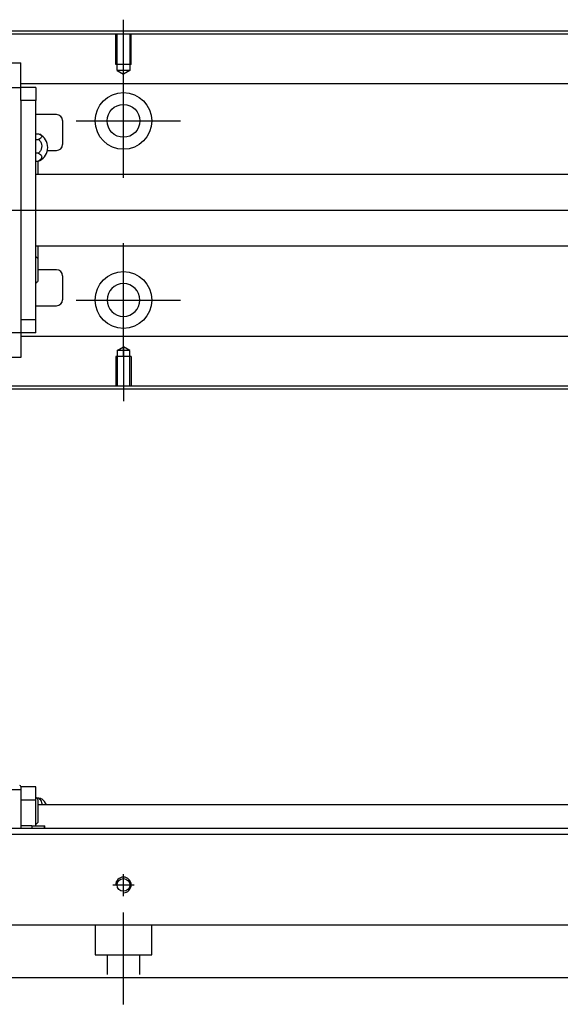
# Model space of a CAD drawing. Header units: millimetres. Extents: x -227 to 3135, y -1502 to 860.
# Tile 342 of 582: x 1276 to 1367, y -1493 to -1328. Entities that reach past the tile are written whole.
import ezdxf
from ezdxf.lldxf.tags import DXFTag

# ---------------------------------------------------------------- set-up
doc = ezdxf.new("R2010")
doc.units = ezdxf.units.MM
doc.layers.get('0').update_dxf_attribs({"linetype": 'CONTINUOUS'})
doc.layers.add('2', color=7, linetype='CONTINUOUS', true_color=0xffffff)
tags = doc.linetypes.add('DASHED', pattern=[25.72, 12.86, -12.86]).pattern_tags.tags
tags[6:7] = [DXFTag(74, 4), DXFTag(75, 0), DXFTag(340, '0'), DXFTag(46, 0.0), DXFTag(50, 0.0), DXFTag(44, 0.0), DXFTag(45, 0.0)]
tags[4:5] = [DXFTag(74, 4), DXFTag(75, 0), DXFTag(340, '0'), DXFTag(46, 0.0), DXFTag(50, 0.0), DXFTag(44, 0.0), DXFTag(45, 0.0)]

msp = doc.modelspace()

# ---------------------------------------------------------------- linework, layer by layer
for p, q in [((1293.51, -1337.15), (1293.51, -1328.03)), ((1293.51, -1354.51), (1293.51, -1335.46)), ((1285.57, -1344.98), (1303.04, -1344.98)), ((1217.95, -1359.93), (1759.52, -1359.93)), ((1293.51, -1384.51), (1293.51, -1365.46)), ((1285.57, -1374.98), (1303.04, -1374.98)), ((1293.51, -1382.81), (1293.51, -1391.93))]:
    msp.add_line(p, q)
at = {"linetype": 'Continuous'}
for p, q in [((1743.51, -1330.43), (1225.52, -1330.43)), ((1743.51, -1329.93), (1225.65, -1329.93)), ((1276.31, -1335.32), (1207.31, -1335.32)), ((1276.31, -1335.32), (1276.31, -1335.27)), ((1276.31, -1335.45), (1276.31, -1335.32)), ((1276.31, -1339.03), (1276.31, -1335.45)), ((1743.51, -1338.76), (1276.31, -1338.76)), ((1276.31, -1339.36), (1276.31, -1339.03)), ((1207.31, -1339.36), (1276.31, -1339.36)), ((1278.81, -1339.36), (1276.31, -1339.36)), ((1276.31, -1340.36), (1276.31, -1339.36)), ((1276.31, -1341.56), (1276.31, -1340.36)), ((1278.81, -1339.36), (1278.81, -1341.56)), ((1278.81, -1341.56), (1276.31, -1341.56)), ((1276.31, -1341.56), (1276.31, -1342.04)), ((1276.31, -1341.6), (1276.31, -1342.04)), ((1276.31, -1342.04), (1276.31, -1377.82)), ((1278.81, -1378.3), (1278.81, -1341.56)), ((1282.31, -1343.93), (1278.81, -1343.93)), ((1283.31, -1344.93), (1283.31, -1348.93)), ((1278.81, -1347.13), (1279.27, -1347.13)), ((1278.81, -1348.08), (1279.27, -1348.08)), ((1279.27, -1350.37), (1278.81, -1350.37)), ((1280.76, -1349.93), (1282.31, -1349.93)), ((1278.81, -1351.73), (1279.27, -1351.73)), ((1279.16, -1351.73), (1279.16, -1353.93)), ((1743.51, -1353.93), (1278.81, -1353.93)), ((1278.81, -1365.93), (1743.51, -1365.93)), ((1279.16, -1365.93), (1279.16, -1368.01)), ((1279.16, -1368.01), (1279.16, -1371.86)), ((1282.31, -1369.93), (1279.16, -1369.93)), ((1283.31, -1370.93), (1283.31, -1374.93)), ((1278.81, -1375.93), (1282.31, -1375.93)), ((1276.31, -1377.82), (1276.31, -1378.3)), ((1276.31, -1377.82), (1276.31, -1378.26)), ((1276.31, -1378.3), (1276.31, -1379.5)), ((1278.81, -1378.3), (1276.31, -1378.3)), ((1278.81, -1380.5), (1278.81, -1378.3)), ((1276.31, -1379.5), (1276.31, -1380.5)), ((1276.31, -1380.5), (1207.31, -1380.5)), ((1276.31, -1380.5), (1276.31, -1380.83)), ((1278.81, -1380.5), (1276.31, -1380.5)), ((1276.31, -1380.83), (1276.31, -1384.41)), ((1743.51, -1381.11), (1276.31, -1381.11)), ((1207.31, -1384.54), (1276.31, -1384.54)), ((1276.31, -1384.41), (1276.31, -1384.54)), ((1276.31, -1384.54), (1276.31, -1384.59)), ((1743.51, -1389.93), (1210.27, -1389.93)), ((1743.51, -1389.43), (1210.4, -1389.43))]:
    msp.add_line(p, q, dxfattribs=at)
at = {"linetype": 'DASHED', "ltscale": 0.1}
for p, q in [((1292.21, -1335.53), (1292.21, -1330.53)), ((1292.44, -1336.53), (1292.44, -1330.53)), ((1294.59, -1330.53), (1294.59, -1336.53)), ((1294.81, -1335.53), (1294.81, -1330.53)), ((1294.81, -1335.53), (1292.21, -1335.53)), ((1294.59, -1336.53), (1292.44, -1336.53)), ((1292.44, -1336.53), (1293.51, -1337.15)), ((1294.59, -1336.53), (1293.51, -1337.15)), ((1292.44, -1383.43), (1293.51, -1382.81)), ((1292.44, -1383.43), (1292.44, -1389.43)), ((1294.59, -1383.43), (1292.44, -1383.43)), ((1294.59, -1383.43), (1293.51, -1382.81)), ((1294.59, -1389.43), (1294.59, -1383.43)), ((1294.81, -1384.43), (1292.21, -1384.43)), ((1292.21, -1384.43), (1292.21, -1389.43)), ((1294.81, -1384.43), (1294.81, -1389.43))]:
    msp.add_line(p, q, dxfattribs=at)
at = {"linetype": 'DASHED'}
for p, q in [((1276.31, -1339.46), (1276.31, -1339.46)), ((1276.31, -1380.4), (1276.31, -1380.4))]:
    msp.add_line(p, q, dxfattribs=at)
at = {"linetype": 'Continuous'}
for centre, radius in [((1293.51, -1344.98), 4.75), ((1293.51, -1344.98), 2.75), ((1293.51, -1374.98), 4.75)]:
    msp.add_circle(centre, radius, dxfattribs=at)
at = {"linetype": 'Continuous', "extrusion": (0, 0, -1)}
msp.add_circle((-1293.51, -1374.98), 2.75, dxfattribs=at)
at = {"linetype": 'Continuous'}
for centre, radius, start, end in [((1282.31, -1344.93), 1, 0, 90), ((1278.31, -1349.43), 2.5, 0, 61.7734), ((1282.31, -1348.93), 1, 270, 0), ((1278.31, -1349.43), 2.5, 298.2701, 0), ((1277.02, -1369.89), 2.85, 41.3431, 51.1006), ((1282.31, -1370.93), 1, 0, 90), ((1277.02, -1369.98), 2.85, 308.8994, 318.6569), ((1282.31, -1374.93), 1, 270, 0)]:
    msp.add_arc(centre, radius, start, end, dxfattribs=at)
for points in [[(1279.27, -1347.13), (1279.4, -1347.18), (1279.51, -1347.23), (1279.68, -1347.35), (1279.75, -1347.41), (1279.82, -1347.55), (1279.82, -1347.62), (1279.78, -1347.75), (1279.73, -1347.82), (1279.57, -1347.94), (1279.47, -1348), (1279.32, -1348.06), (1279.3, -1348.07), (1279.27, -1348.08)], [(1279.27, -1348.08), (1279.4, -1348.18), (1279.51, -1348.31), (1279.68, -1348.6), (1279.75, -1348.76), (1279.82, -1349.09), (1279.82, -1349.26), (1279.78, -1349.59), (1279.73, -1349.75), (1279.57, -1350.05), (1279.47, -1350.19), (1279.32, -1350.33), (1279.3, -1350.35), (1279.27, -1350.37)], [(1279.27, -1350.37), (1279.4, -1350.44), (1279.51, -1350.51), (1279.68, -1350.68), (1279.75, -1350.78), (1279.82, -1350.97), (1279.82, -1351.07), (1279.78, -1351.27), (1279.73, -1351.36), (1279.57, -1351.54), (1279.47, -1351.62), (1279.32, -1351.7), (1279.3, -1351.71), (1279.27, -1351.73)]]:
    msp.add_open_spline(points, degree=3, knots=[0, 0, 0, 0, 0.192078, 0.192078, 0.384156, 0.384156, 0.576234, 0.576234, 0.768312, 0.768312, 0.960389, 0.960389, 1, 1, 1, 1], dxfattribs=at)
msp.add_open_spline([(1279.27, -1351.73), (1279.36, -1351.7), (1279.44, -1351.66), (1279.5, -1351.63)], degree=3, dxfattribs=at)
at = {"layer": '2', "linetype": 'Continuous'}
for p, q in [((1276.32, -1457.04), (1207.32, -1457.04)), ((1276.32, -1456.47), (1276.32, -1456.54)), ((1276.32, -1456.54), (1276.32, -1457.04)), ((1278.82, -1456.54), (1276.32, -1456.54)), ((1276.32, -1457.04), (1276.32, -1463.5)), ((1278.82, -1458.74), (1278.82, -1456.54)), ((1278.82, -1458.74), (1276.32, -1458.74)), ((1278.82, -1462.04), (1278.82, -1458.74)), ((1279.27, -1458.43), (1278.99, -1458.43)), ((1279.17, -1458.62), (1279.17, -1460.54)), ((1743.51, -1459.54), (1279.17, -1459.54)), ((1279.17, -1460.54), (1279.17, -1462.47)), ((1278.82, -1463.04), (1278.82, -1462.04)), ((1743.51, -1463.5), (1242.76, -1463.5)), ((1278.16, -1463.04), (1276.32, -1463.04)), ((1278.16, -1463.04), (1280.2, -1463.04)), ((1278.16, -1463.04), (1278.16, -1463.5)), ((1280.2, -1463.04), (1280.32, -1463.04)), ((1280.2, -1463.04), (1280.2, -1463.5)), ((1280.32, -1463.5), (1280.32, -1463.04)), ((1743.51, -1464.5), (1143.51, -1464.5)), ((1743.51, -1479.7), (1238.61, -1479.7)), ((1743.51, -1488.5), (1236.35, -1488.5))]:
    msp.add_line(p, q, dxfattribs=at)
at = {"layer": '2', "linetype": 'DASHED'}
for p, q in [((1276.32, -1456.54), (1276.32, -1456.54)), ((1276.32, -1456.64), (1276.32, -1456.64)), ((1278.82, -1456.54), (1278.82, -1456.54))]:
    msp.add_line(p, q, dxfattribs=at)
at = {"layer": '2', "ltscale": 0.5}
for p, q in [((1293.51, -1474.81), (1293.51, -1471.15)), ((1291.71, -1472.95), (1295.31, -1472.95)), ((1293.51, -1492.95), (1293.51, -1477.59))]:
    msp.add_line(p, q, dxfattribs=at)
at = {"layer": '2', "linetype": 'DASHED', "ltscale": 0.1}
for p, q in [((1288.76, -1479.7), (1288.76, -1484.65)), ((1298.26, -1484.65), (1298.26, -1479.7)), ((1288.76, -1484.65), (1298.26, -1484.65)), ((1290.76, -1484.65), (1290.76, -1487.95)), ((1296.26, -1487.95), (1296.26, -1484.65))]:
    msp.add_line(p, q, dxfattribs=at)
at = {"layer": '2', "linetype": 'Continuous'}
msp.add_circle((1293.51, -1472.95), 1.07, dxfattribs=at)
for centre, radius, start, end in [((1276.12, -1456.47), 0.2, 0, 88.5), ((1277.03, -1460.5), 2.85, 41.3431, 51.1006), ((1278.32, -1460.54), 2.5, 23.5613, 53.5675), ((1277.03, -1460.59), 2.85, 308.8994, 318.6569)]:
    msp.add_arc(centre, radius, start, end, dxfattribs=at)
at = {"layer": '2'}
msp.add_arc((1293.51, -1472.95), 1.3, 270, 180, dxfattribs=at)
at = {"layer": '2', "linetype": 'Continuous'}
for points, knots in [([(1279.8, -1458.53), (1279.78, -1458.52), (1279.73, -1458.5), (1279.58, -1458.47), (1279.47, -1458.45), (1279.33, -1458.44), (1279.3, -1458.44), (1279.27, -1458.43)], [0, 0, 0, 0, 0.448024, 0.448024, 0.905631, 0.905631, 1, 1, 1, 1]), ([(1279.27, -1458.43), (1279.4, -1458.52), (1279.51, -1458.63), (1279.69, -1458.86), (1279.75, -1458.99), (1279.82, -1459.26), (1279.82, -1459.4), (1279.8, -1459.54), (1279.8, -1459.54), (1279.8, -1459.54)], [0, 0, 0, 0, 0.33014, 0.33014, 0.660281, 0.660281, 0.990421, 0.990421, 1, 1, 1, 1])]:
    msp.add_open_spline(points, degree=3, knots=knots, dxfattribs=at)

doc.saveas('drawing.dxf')
